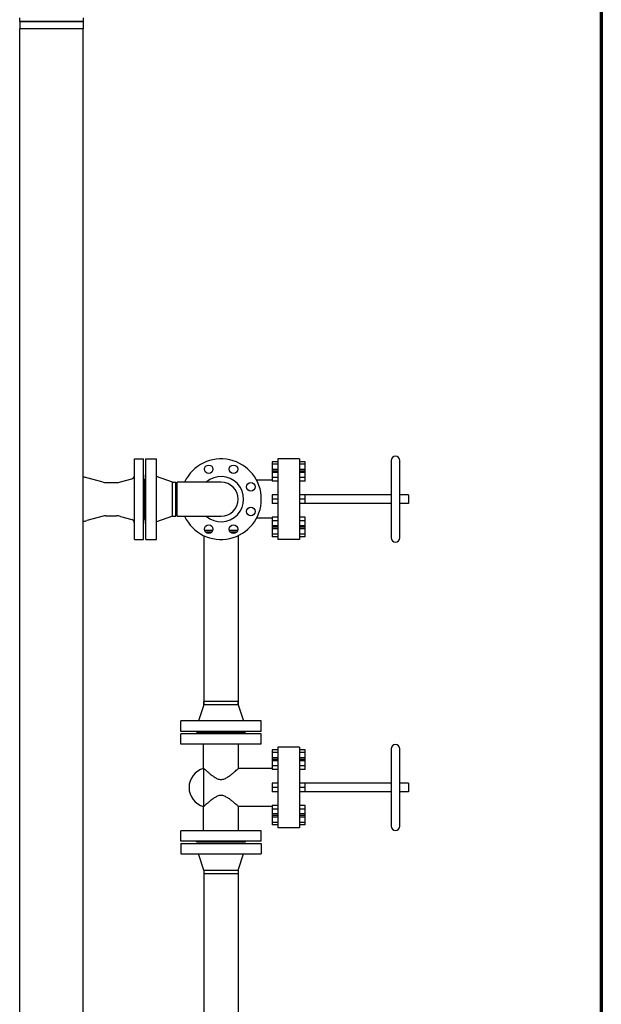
# Model space of a CAD drawing. Header units: inches. Extents: x 24 to 1128, y -94 to 748.
# Tile 529 of 573: x 1068 to 1128, y 297 to 397. Entities that reach past the tile are written whole.
import ezdxf

# ---------------------------------------------------------------- set-up
doc = ezdxf.new("R2010")
doc.units = ezdxf.units.IN
doc.header["$LTSCALE"] = 32
doc.header["$MEASUREMENT"] = 0
doc.layers.add('Border (ANSI)', color=7, linetype='Continuous', lineweight=70)
doc.layers.add('Visible (ANSI)', color=7, linetype='Continuous', lineweight=30)

# ---------------------------------------------------------------- blocks, each defined once
blk = doc.blocks.new('Borders SUPERIOR BORDER')
at = {"layer": 'Border (ANSI)'}
blk.add_line((35.25, 23.375), (35.25, 0.625), dxfattribs=at)

msp = doc.modelspace()

# ---------------------------------------------------------------- linework, layer by layer
at = {"layer": 'Visible (ANSI)'}
for p, q in [((1068.44066, 397.17862), (1068.44066, 397.57862)), ((1074.94066, 397.17862), (1068.44066, 397.17862)), ((1068.44316, 397.17862), (1068.44316, 396.42862)), ((1068.44316, 397.17862), (1074.93816, 397.17862)), ((1074.93816, 397.17862), (1074.93816, 396.42862)), ((1074.94066, 397.57862), (1074.94066, 397.17862)), ((1074.94066, 396.42862), (1068.44066, 396.42862)), ((1068.44066, 286.18862), (1068.44066, 396.42862)), ((1074.93816, 396.42862), (1068.44316, 396.42862)), ((1074.94066, 286.18862), (1074.94066, 396.42862)), ((1080.19066, 352.43862), (1081.12816, 352.43862)), ((1080.19066, 344.18862), (1080.19066, 352.43862)), ((1081.12816, 344.18862), (1081.12816, 352.43862)), ((1081.37566, 352.43862), (1082.43566, 352.43862)), ((1081.37566, 344.18862), (1081.37566, 352.43862)), ((1082.43566, 344.18862), (1082.43566, 352.43862)), ((1094.86566, 352.15162), (1094.30566, 352.15162)), ((1094.30566, 352.15162), (1094.30566, 351.88762)), ((1094.86566, 351.88762), (1094.30566, 351.88762)), ((1094.30566, 351.88762), (1094.30566, 351.35962)), ((1097.10566, 352.43862), (1094.86566, 352.43862)), ((1094.86566, 352.43862), (1094.86566, 344.18862)), ((1097.10566, 352.43862), (1097.10566, 344.18862)), ((1097.66566, 352.15162), (1097.10566, 352.15162)), ((1097.66566, 351.88762), (1097.10566, 351.88762)), ((1097.66566, 351.88762), (1097.66566, 352.15162)), ((1097.66566, 351.35962), (1097.66566, 351.88762)), ((1106.49066, 352.27362), (1106.49066, 344.35362)), ((1107.37066, 344.35362), (1107.37066, 352.27362)), ((1081.31566, 350.81362), (1081.37566, 350.81362)), ((1081.31566, 345.81362), (1081.31566, 350.81362)), ((1084.09566, 350.06362), (1082.43566, 350.62362)), ((1094.86566, 351.35962), (1094.30566, 351.35962)), ((1094.30566, 351.35962), (1094.30566, 351.16416)), ((1094.86566, 351.16416), (1094.30566, 351.16416)), ((1094.30566, 351.16416), (1094.30566, 351.0275)), ((1094.86566, 351.0275), (1094.30566, 351.0275)), ((1094.30566, 351.0275), (1094.30566, 350.51749)), ((1097.66566, 351.35962), (1097.10566, 351.35962)), ((1097.66566, 351.16416), (1097.10566, 351.16416)), ((1097.66566, 351.0275), (1097.10566, 351.0275)), ((1097.66566, 351.16416), (1097.66566, 351.35962)), ((1097.66566, 351.0275), (1097.66566, 351.16416)), ((1097.66566, 350.51749), (1097.66566, 351.0275)), ((1076.99864, 350.05205), (1075.32245, 350.51049)), ((1077.26245, 350.01662), (1078.34235, 350.01662)), ((1078.75581, 350.07473), (1079.91903, 350.40828)), ((1081.12816, 350.37612), (1081.19066, 350.37612)), ((1081.19066, 346.25112), (1081.19066, 350.37612)), ((1084.09566, 350.06362), (1084.43566, 350.06362)), ((1084.09566, 346.56362), (1084.09566, 350.06362)), ((1084.43566, 346.56362), (1084.43566, 350.06362)), ((1084.56066, 346.56362), (1084.56066, 350.06362)), ((1089.06066, 350.06362), (1084.56066, 350.06362)), ((1094.30566, 350.27162), (1092.69135, 350.27162)), ((1094.86566, 350.51749), (1094.30566, 350.51749)), ((1094.30566, 350.51749), (1094.30566, 350.14414)), ((1094.86566, 350.14414), (1094.30566, 350.14414)), ((1097.66566, 350.51749), (1097.10566, 350.51749)), ((1097.66566, 350.14414), (1097.10566, 350.14414)), ((1097.66566, 350.14414), (1097.66566, 350.51749)), ((1094.86566, 348.77089), (1094.30566, 348.77089)), ((1094.30566, 348.77089), (1094.30566, 348.31362)), ((1097.66566, 348.77089), (1097.10566, 348.77089)), ((1097.66566, 348.31362), (1097.66566, 348.77089)), ((1106.49066, 348.75362), (1097.66566, 348.75362)), ((1108.25066, 348.75362), (1107.37066, 348.75362)), ((1108.25066, 348.75362), (1108.25066, 347.87362)), ((1094.86566, 348.31362), (1094.30566, 348.31362)), ((1094.30566, 348.31362), (1094.30566, 347.85636)), ((1094.86566, 347.85636), (1094.30566, 347.85636)), ((1097.66566, 348.31362), (1097.10566, 348.31362)), ((1097.66566, 347.85636), (1097.10566, 347.85636)), ((1097.66566, 347.85636), (1097.66566, 348.31362)), ((1106.49066, 347.87362), (1097.66566, 347.87362)), ((1108.25066, 347.87362), (1107.37066, 347.87362)), ((1077.26245, 346.61062), (1078.34235, 346.61062)), ((1076.99864, 346.5752), (1075.32245, 346.11676)), ((1078.75581, 346.55252), (1079.91903, 346.21897)), ((1081.12816, 346.25112), (1081.19066, 346.25112)), ((1081.31566, 345.81362), (1081.37566, 345.81362)), ((1084.09566, 346.56362), (1082.43566, 346.00362)), ((1084.09566, 346.56362), (1084.43566, 346.56362)), ((1084.56066, 346.56362), (1089.06066, 346.56362)), ((1094.30566, 346.35562), (1092.69135, 346.35562)), ((1094.86566, 346.48311), (1094.30566, 346.48311)), ((1094.30566, 346.48311), (1094.30566, 346.10976)), ((1094.86566, 346.10976), (1094.30566, 346.10976)), ((1094.30566, 346.10976), (1094.30566, 345.59975)), ((1094.86566, 345.59975), (1094.30566, 345.59975)), ((1094.30566, 345.59975), (1094.30566, 345.46309)), ((1097.66566, 346.48311), (1097.10566, 346.48311)), ((1097.66566, 346.10976), (1097.10566, 346.10976)), ((1097.66566, 345.59975), (1097.10566, 345.59975)), ((1097.66566, 346.10976), (1097.66566, 346.48311)), ((1097.66566, 345.59975), (1097.66566, 346.10976)), ((1097.66566, 345.46309), (1097.66566, 345.59975)), ((1087.31066, 344.57824), (1087.31066, 327.27862)), ((1088.20851, 345.11568), (1087.37945, 345.11568)), ((1088.09021, 344.93362), (1087.49776, 344.93362)), ((1090.74187, 345.11568), (1089.91282, 345.11568)), ((1090.62357, 344.93362), (1090.03112, 344.93362)), ((1090.81066, 344.57824), (1090.81066, 327.27862)), ((1094.86566, 345.46309), (1094.30566, 345.46309)), ((1094.30566, 345.46309), (1094.30566, 345.26762)), ((1094.86566, 345.26762), (1094.30566, 345.26762)), ((1094.30566, 345.26762), (1094.30566, 344.73962)), ((1094.86566, 344.73962), (1094.30566, 344.73962)), ((1094.30566, 344.73962), (1094.30566, 344.47562)), ((1097.66566, 345.46309), (1097.10566, 345.46309)), ((1097.66566, 345.26762), (1097.10566, 345.26762)), ((1097.66566, 344.73962), (1097.10566, 344.73962)), ((1097.66566, 345.26762), (1097.66566, 345.46309)), ((1097.66566, 344.73962), (1097.66566, 345.26762)), ((1097.66566, 344.47562), (1097.66566, 344.73962)), ((1080.19066, 344.18862), (1081.12816, 344.18862)), ((1081.37566, 344.18862), (1082.43566, 344.18862)), ((1094.86566, 344.47562), (1094.30566, 344.47562)), ((1097.10566, 344.18862), (1094.86566, 344.18862)), ((1097.66566, 344.47562), (1097.10566, 344.47562)), ((1087.31066, 327.27862), (1087.31066, 327.61862)), ((1090.81066, 327.61862), (1087.31066, 327.61862)), ((1090.81066, 327.27862), (1090.81066, 327.61862)), ((1087.31066, 327.27862), (1086.75066, 325.61862)), ((1090.81066, 327.27862), (1087.31066, 327.27862)), ((1090.81066, 327.27862), (1091.37066, 325.61862)), ((1084.93566, 324.55862), (1084.93566, 325.61862)), ((1093.18566, 325.61862), (1084.93566, 325.61862)), ((1093.18566, 324.55862), (1093.18566, 325.61862)), ((1093.18566, 324.55862), (1084.93566, 324.55862)), ((1086.56066, 324.49862), (1086.56066, 324.55862)), ((1091.56066, 324.49862), (1086.56066, 324.49862)), ((1091.56066, 324.49862), (1091.56066, 324.55862)), ((1084.93566, 323.25362), (1084.93566, 324.31362)), ((1093.18566, 324.31362), (1084.93566, 324.31362)), ((1086.56066, 324.31362), (1086.56066, 324.37362)), ((1091.56066, 324.37362), (1086.56066, 324.37362)), ((1091.56066, 324.31362), (1091.56066, 324.37362)), ((1093.18566, 323.25362), (1093.18566, 324.31362)), ((1093.18566, 323.25362), (1084.93566, 323.25362)), ((1087.28066, 320.77162), (1087.28066, 323.25362)), ((1090.84066, 320.77162), (1090.84066, 323.25362)), ((1094.86566, 322.65162), (1094.30566, 322.65162)), ((1094.30566, 322.65162), (1094.30566, 322.38762)), ((1097.10566, 322.93862), (1094.86566, 322.93862)), ((1094.86566, 322.93862), (1094.86566, 314.68862)), ((1097.10566, 322.93862), (1097.10566, 314.68862)), ((1097.66566, 322.65162), (1097.10566, 322.65162)), ((1097.66566, 322.38762), (1097.66566, 322.65162)), ((1106.49066, 322.77362), (1106.49066, 314.85362)), ((1107.37066, 314.85362), (1107.37066, 322.77362)), ((1094.86566, 322.38762), (1094.30566, 322.38762)), ((1094.30566, 322.38762), (1094.30566, 321.85962)), ((1094.86566, 321.85962), (1094.30566, 321.85962)), ((1094.30566, 321.85962), (1094.30566, 321.66416)), ((1094.86566, 321.66416), (1094.30566, 321.66416)), ((1094.30566, 321.66416), (1094.30566, 321.5275)), ((1094.86566, 321.5275), (1094.30566, 321.5275)), ((1094.30566, 321.5275), (1094.30566, 321.01749)), ((1097.66566, 322.38762), (1097.10566, 322.38762)), ((1097.66566, 321.85962), (1097.10566, 321.85962)), ((1097.66566, 321.66416), (1097.10566, 321.66416)), ((1097.66566, 321.5275), (1097.10566, 321.5275)), ((1097.66566, 321.85962), (1097.66566, 322.38762)), ((1097.66566, 321.66416), (1097.66566, 321.85962)), ((1097.66566, 321.5275), (1097.66566, 321.66416)), ((1097.66566, 321.01749), (1097.66566, 321.5275)), ((1087.28066, 320.77162), (1087.28066, 316.85562)), ((1094.30566, 320.77162), (1090.84066, 320.77162)), ((1094.86566, 321.01749), (1094.30566, 321.01749)), ((1094.30566, 321.01749), (1094.30566, 320.64414)), ((1094.86566, 320.64414), (1094.30566, 320.64414)), ((1097.66566, 321.01749), (1097.10566, 321.01749)), ((1097.66566, 320.64414), (1097.10566, 320.64414)), ((1097.66566, 320.64414), (1097.66566, 321.01749)), ((1094.86566, 319.27089), (1094.30566, 319.27089)), ((1094.30566, 319.27089), (1094.30566, 318.81362)), ((1094.86566, 318.81362), (1094.30566, 318.81362)), ((1094.30566, 318.81362), (1094.30566, 318.35636)), ((1097.66566, 319.27089), (1097.10566, 319.27089)), ((1097.66566, 318.81362), (1097.10566, 318.81362)), ((1097.66566, 318.81362), (1097.66566, 319.27089)), ((1106.49066, 319.25362), (1097.66566, 319.25362)), ((1097.66566, 318.35636), (1097.66566, 318.81362)), ((1108.25066, 319.25362), (1107.37066, 319.25362)), ((1108.25066, 319.25362), (1108.25066, 318.37362)), ((1094.86566, 318.35636), (1094.30566, 318.35636)), ((1097.66566, 318.35636), (1097.10566, 318.35636)), ((1106.49066, 318.37362), (1097.66566, 318.37362)), ((1108.25066, 318.37362), (1107.37066, 318.37362)), ((1087.28066, 314.37362), (1087.28066, 316.85562)), ((1094.30566, 316.85562), (1090.84066, 316.85562)), ((1090.84066, 314.37362), (1090.84066, 316.85562)), ((1094.86566, 316.98311), (1094.30566, 316.98311)), ((1094.30566, 316.98311), (1094.30566, 316.60976)), ((1094.86566, 316.60976), (1094.30566, 316.60976)), ((1094.30566, 316.60976), (1094.30566, 316.09975)), ((1097.66566, 316.98311), (1097.10566, 316.98311)), ((1097.66566, 316.60976), (1097.10566, 316.60976)), ((1097.66566, 316.60976), (1097.66566, 316.98311)), ((1097.66566, 316.09975), (1097.66566, 316.60976)), ((1094.86566, 316.09975), (1094.30566, 316.09975)), ((1094.30566, 316.09975), (1094.30566, 315.96309)), ((1094.86566, 315.96309), (1094.30566, 315.96309)), ((1094.30566, 315.96309), (1094.30566, 315.76762)), ((1094.86566, 315.76762), (1094.30566, 315.76762)), ((1094.30566, 315.76762), (1094.30566, 315.23962)), ((1097.66566, 316.09975), (1097.10566, 316.09975)), ((1097.66566, 315.96309), (1097.10566, 315.96309)), ((1097.66566, 315.76762), (1097.10566, 315.76762)), ((1097.66566, 315.96309), (1097.66566, 316.09975)), ((1097.66566, 315.76762), (1097.66566, 315.96309)), ((1097.66566, 315.23962), (1097.66566, 315.76762)), ((1084.93566, 313.31362), (1084.93566, 314.37362)), ((1093.18566, 314.37362), (1084.93566, 314.37362)), ((1093.18566, 313.31362), (1093.18566, 314.37362)), ((1094.86566, 315.23962), (1094.30566, 315.23962)), ((1094.30566, 315.23962), (1094.30566, 314.97562)), ((1094.86566, 314.97562), (1094.30566, 314.97562)), ((1097.10566, 314.68862), (1094.86566, 314.68862)), ((1097.66566, 315.23962), (1097.10566, 315.23962)), ((1097.66566, 314.97562), (1097.10566, 314.97562)), ((1097.66566, 314.97562), (1097.66566, 315.23962)), ((1093.18566, 313.31362), (1084.93566, 313.31362)), ((1084.93566, 313.06862), (1084.93566, 312.00862)), ((1084.93566, 313.06862), (1093.18566, 313.06862)), ((1086.56066, 313.25362), (1086.56066, 313.31362)), ((1091.56066, 313.25362), (1086.56066, 313.25362)), ((1086.56066, 313.12862), (1086.56066, 313.06862)), ((1086.56066, 313.12862), (1091.56066, 313.12862)), ((1091.56066, 313.25362), (1091.56066, 313.31362)), ((1091.56066, 313.12862), (1091.56066, 313.06862)), ((1093.18566, 313.06862), (1093.18566, 312.00862)), ((1084.93566, 312.00862), (1093.18566, 312.00862)), ((1087.31066, 310.34862), (1086.75066, 312.00862)), ((1090.81066, 310.34862), (1091.37066, 312.00862)), ((1087.31066, 310.34862), (1087.31066, 310.00862)), ((1087.31066, 310.34862), (1090.81066, 310.34862)), ((1087.31066, 310.34862), (1087.31066, 293.04901)), ((1090.81066, 310.34862), (1090.81066, 310.00862)), ((1090.81066, 310.34862), (1090.81066, 293.04901)), ((1087.31066, 310.00862), (1090.81066, 310.00862))]:
    msp.add_line(p, q, dxfattribs=at)
for centre in [(1087.79398, 351.37167), (1090.32735, 351.37167), (1092.1187, 349.58031), (1092.1187, 347.04694), (1087.79398, 345.25558), (1090.32735, 345.25558)]:
    msp.add_circle(centre, 0.4375, dxfattribs=at)
for centre, radius, start, end in [((1106.93066, 352.27362), 0.44, 0, 180), ((1089.06066, 348.31362), 4.125, 205.1027208, 154.8972792), ((1079.81566, 350.76875), 0.375, 286, 0), ((1089.06066, 348.31362), 2.31, 229.2509456, 130.7490544), ((1074.92674, 349.06362), 1.5, 74.7036805, 89.4680529), ((1077.26245, 351.01662), 1, 254.7036805, 270), ((1078.34235, 351.51662), 1.5, 270, 286), ((1089.06066, 348.31362), 1.75, 270, 90), ((1077.26245, 345.61062), 1, 90, 105.2963195), ((1078.34235, 345.11062), 1.5, 74, 90), ((1074.92674, 347.56362), 1.5, 270.5319471, 285.2963195), ((1079.81566, 345.8585), 0.375, 0, 74), ((1106.93066, 344.35362), 0.44, 180, 0), ((1106.93066, 322.77362), 0.44, 0, 180), ((1087.80858, 318.81362), 2.02792, 105.0894267, 254.9105733), ((1106.93066, 314.85362), 0.44, 180, 0)]:
    msp.add_arc(centre, radius, start, end, dxfattribs=at)
for points, knots in [([(1087.28066, 320.77162), (1087.28066, 320.77162), (1087.29304, 320.76036), (1087.34228, 320.71576), (1087.37912, 320.68245), (1087.47304, 320.59842), (1087.53019, 320.54762), (1087.65813, 320.43582), (1087.7289, 320.37484), (1087.88135, 320.2469), (1087.96938, 320.17476), (1088.15825, 320.02859), (1088.25901, 319.9545), (1088.46981, 319.81764), (1088.57938, 319.75489), (1088.80955, 319.66062), (1088.9302, 319.62932), (1089.19113, 319.62932), (1089.31177, 319.66062), (1089.54195, 319.75489), (1089.65151, 319.81764), (1089.86232, 319.9545), (1089.96308, 320.02859), (1090.15195, 320.17476), (1090.23998, 320.2469), (1090.39243, 320.37484), (1090.4632, 320.43582), (1090.59113, 320.54762), (1090.64829, 320.59842), (1090.74221, 320.68245), (1090.77905, 320.71576), (1090.82829, 320.76036), (1090.84066, 320.77162), (1090.84066, 320.77162)], [7.641352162, 7.641352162, 7.641352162, 7.641352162, 8.557557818, 8.557557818, 9.473763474, 9.473763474, 10.38996913, 10.38996913, 11.306174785, 11.306174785, 12.30030717, 12.30030717, 13.294439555, 13.294439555, 14.28857194, 14.28857194, 15.282704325, 15.282704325, 16.276836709, 16.276836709, 17.270969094, 17.270969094, 18.265101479, 18.265101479, 19.259233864, 19.259233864, 20.17543952, 20.17543952, 21.091645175, 21.091645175, 22.007850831, 22.007850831, 22.924056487, 22.924056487, 22.924056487, 22.924056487]), ([(1090.84066, 316.85562), (1090.84066, 316.85562), (1090.82829, 316.86689), (1090.77905, 316.91149), (1090.74221, 316.9448), (1090.64829, 317.02883), (1090.59113, 317.07963), (1090.4632, 317.19143), (1090.39243, 317.25241), (1090.23998, 317.38035), (1090.15195, 317.45249), (1089.96308, 317.59866), (1089.86232, 317.67275), (1089.65151, 317.80961), (1089.54195, 317.87236), (1089.31177, 317.96663), (1089.19113, 317.99793), (1088.9302, 317.99793), (1088.80955, 317.96663), (1088.57938, 317.87236), (1088.46981, 317.80961), (1088.25901, 317.67275), (1088.15825, 317.59866), (1087.96938, 317.45249), (1087.88135, 317.38035), (1087.7289, 317.25241), (1087.65813, 317.19143), (1087.53019, 317.07963), (1087.47304, 317.02883), (1087.37912, 316.9448), (1087.34228, 316.91149), (1087.29304, 316.86689), (1087.28066, 316.85562), (1087.28066, 316.85562)], [38.206760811, 38.206760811, 38.206760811, 38.206760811, 39.122966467, 39.122966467, 40.039172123, 40.039172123, 40.955377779, 40.955377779, 41.871583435, 41.871583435, 42.865715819, 42.865715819, 43.859848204, 43.859848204, 44.853980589, 44.853980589, 45.848112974, 45.848112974, 46.842245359, 46.842245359, 47.836377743, 47.836377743, 48.830510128, 48.830510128, 49.824642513, 49.824642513, 50.740848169, 50.740848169, 51.657053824, 51.657053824, 52.57325948, 52.57325948, 53.489465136, 53.489465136, 53.489465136, 53.489465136])]:
    msp.add_open_spline(points, degree=3, knots=knots, dxfattribs=at)

# ---------------------------------------------------------------- block references
at = {"xscale": 32, "yscale": 32, "zscale": 32}
msp.add_blockref('Borders SUPERIOR BORDER', (0, 0), dxfattribs=at)

doc.saveas('drawing.dxf')
